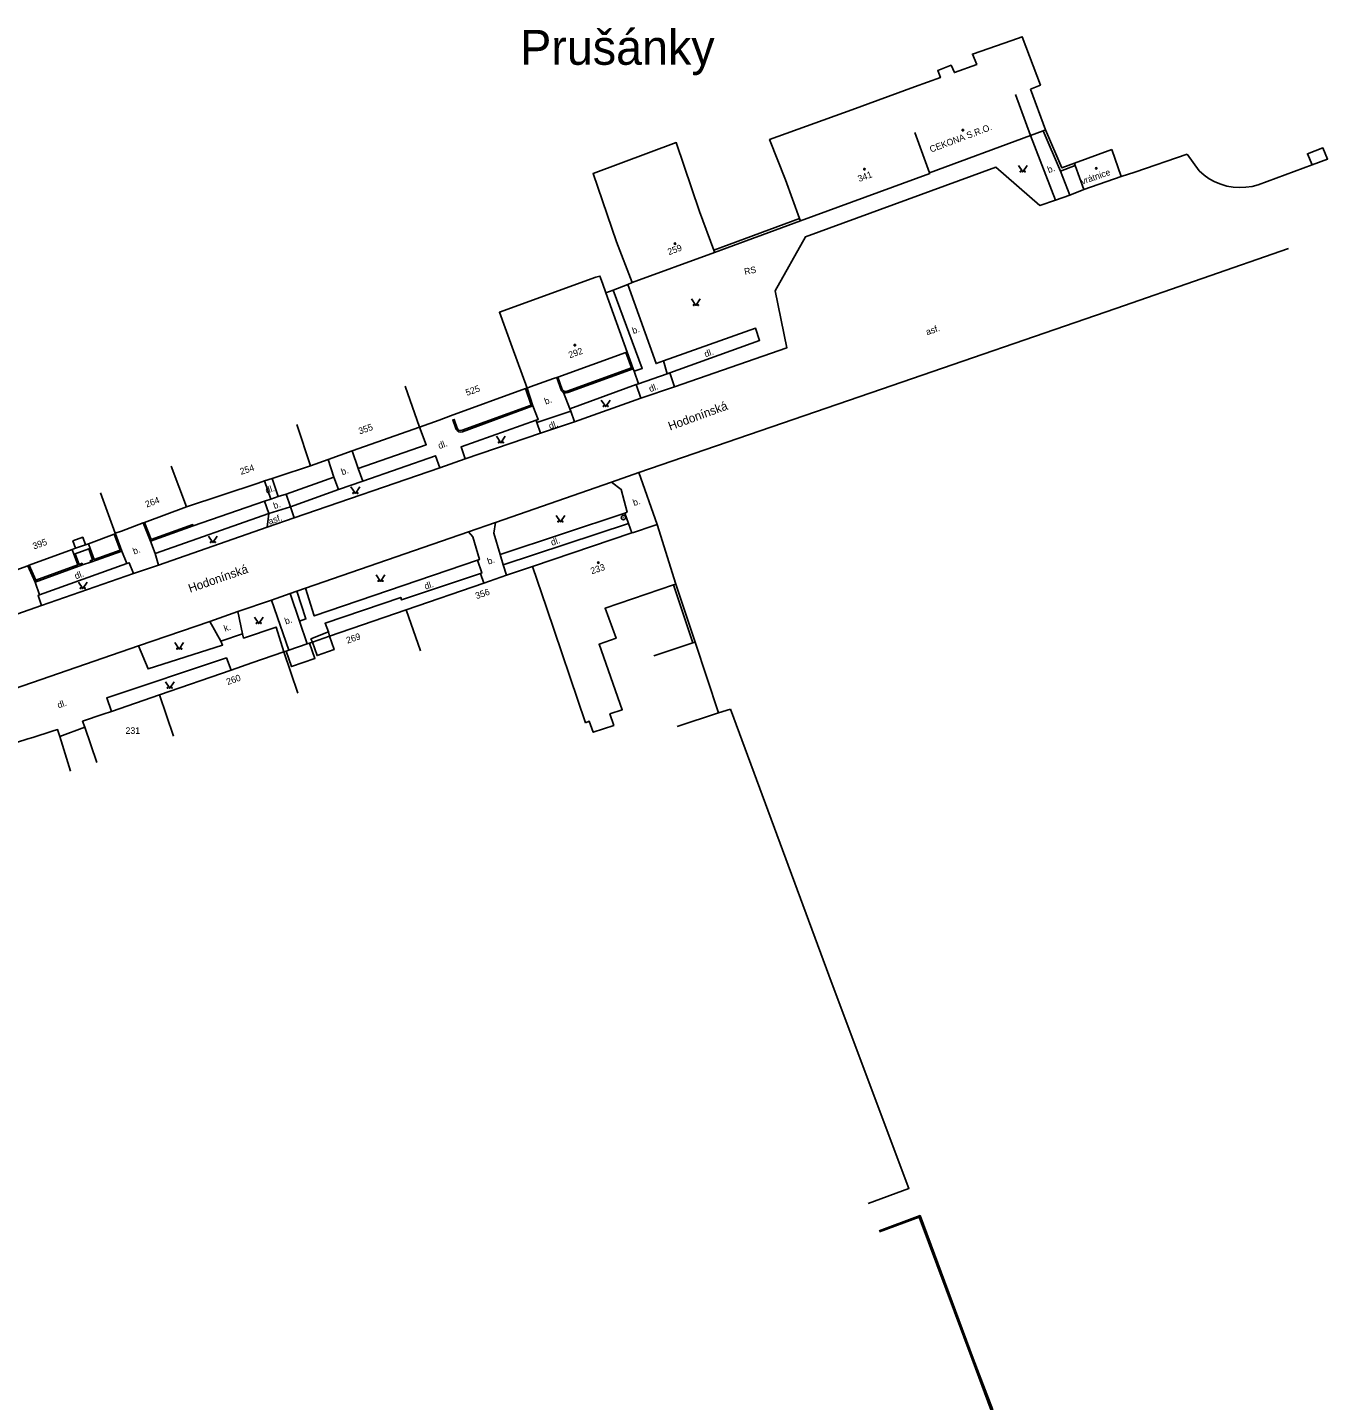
# Model space of a CAD drawing. Extents: x -577457 to -568404, y -1208466 to -1201387.
# Drawn here: x -574721.6 to -574572.5, y -1204035.2 to -1203877.7 of the extents above; entities that cross this region are included whole.
import ezdxf

# ---------------------------------------------------------------- set-up
doc = ezdxf.new("R2010")
doc.units = 0
for name, color, linetype in [('BUDOVY_MĚŘ', 7, 'Continuous'), ('BUDOVY_NEMĚŘ', 7, 'Continuous'), ('NÁZVY_SÍDEL_JEDNOTKY', 7, 'Continuous'), ('NÁZVY_ULIC_TOK_SMĚR', 7, 'Continuous'), ('POMOC_POPIS', 7, 'Continuous'), ('ROZHRANÍ_PLOCH', 7, 'Continuous'), ('ZN_BUDOV', 7, 'Continuous'), ('ZN_DOPLŇKOVÉ', 7, 'Continuous'), ('ZN_KULTUR', 7, 'Continuous'), ('Č_POPIS_ORIENT', 7, 'Continuous')]:
    doc.layers.add(name, color=color, linetype=linetype)

msp = doc.modelspace()

# ---------------------------------------------------------------- linework, layer by layer
at = {"layer": 'BUDOVY_MĚŘ'}
for points in [[(-574604.82, -1203889.42), (-574606.55, -1203884.73)], [(-574618.13, -1203894.32), (-574619.82, -1203889.71)], [(-574618.13, -1203894.32), (-574606.52, -1203890.04)], [(-574606.52, -1203890.04), (-574605.1, -1203889.52)], [(-574605.1, -1203889.52), (-574604.82, -1203889.42)], [(-574597.2, -1203891.68), (-574601.5, -1203893.22)], [(-574596.12, -1203894.76), (-574597.2, -1203891.68)], [(-574601.5, -1203893.22), (-574601.4, -1203893.5)], [(-574601.4, -1203893.5), (-574600.41, -1203896.25)], [(-574632.93, -1203899.84), (-574618.1, -1203894.4), (-574618.13, -1203894.32)], [(-574600.41, -1203896.25), (-574596.12, -1203894.76)], [(-574634.65, -1203895.14), (-574633.03, -1203899.56)], [(-574642.87, -1203903.2), (-574644.5, -1203898.78)], [(-574633.03, -1203899.56), (-574632.93, -1203899.84)], [(-574654, -1203902.27), (-574652.21, -1203906.94)], [(-574652.21, -1203906.94), (-574642.77, -1203903.48)], [(-574642.77, -1203903.48), (-574642.87, -1203903.2)], [(-574655.24, -1203908.1), (-574655.64, -1203906.99)], [(-574652.79, -1203914.91), (-574655.24, -1203908.1)], [(-574665.99, -1203914.34), (-574664.28, -1203919.04)], [(-574660.73, -1203917.77), (-574652.94, -1203914.96)], [(-574652.94, -1203914.96), (-574652.79, -1203914.91)], [(-574661.25, -1203917.95), (-574660.88, -1203917.82)], [(-574660.88, -1203917.82), (-574660.73, -1203917.77)], [(-574678.26, -1203918.81), (-574676.6, -1203923.52)], [(-574673.04, -1203922.23), (-574664.44, -1203919.1)], [(-574664.44, -1203919.1), (-574664.28, -1203919.04)], [(-574664.28, -1203919.04), (-574663.93, -1203918.91)], [(-574690.68, -1203923.2), (-574689.11, -1203927.94)], [(-574676.6, -1203923.52), (-574674.36, -1203922.71)], [(-574684.33, -1203926.25), (-574676.6, -1203923.52)], [(-574705.08, -1203927.98), (-574703.34, -1203932.66)], [(-574692.83, -1203929.18), (-574689.11, -1203927.94)], [(-574689.11, -1203927.94), (-574687.09, -1203927.23)], [(-574711.5, -1203935.69), (-574713.19, -1203931.05)], [(-574703.34, -1203932.66), (-574695.13, -1203929.94)], [(-574708.17, -1203934.45), (-574703.34, -1203932.66)], [(-574708.32, -1203934.51), (-574708.17, -1203934.45)], [(-574714.59, -1203936.89), (-574711.64, -1203935.81)], [(-574711.64, -1203935.81), (-574711.48, -1203935.75)], [(-574711.5, -1203935.69), (-574710.81, -1203935.44)], [(-574711.48, -1203935.75), (-574711.5, -1203935.69)], [(-574663.67, -1203939.5), (-574652.27, -1203935.66)], [(-574652.27, -1203935.66), (-574652.08, -1203935.6)], [(-574649.82, -1203934.84), (-574649.34, -1203934.68)], [(-574649.34, -1203934.68), (-574647.21, -1203941.52)], [(-574721.37, -1203939.36), (-574716.46, -1203937.57)], [(-574716.46, -1203937.57), (-574716.06, -1203937.42)], [(-574716.06, -1203937.42), (-574714.93, -1203937.01)], [(-574714.93, -1203937.01), (-574714.59, -1203936.89)], [(-574721.53, -1203939.42), (-574721.37, -1203939.36)], [(-574666.63, -1203940.52), (-574663.67, -1203939.5)], [(-574662.05, -1203944.23), (-574663.67, -1203939.5)], [(-574678.13, -1203944.47), (-574669.23, -1203941.41)], [(-574647.21, -1203941.52), (-574647.5, -1203941.61)], [(-574686.94, -1203947.5), (-574678.13, -1203944.47)], [(-574676.5, -1203949.19), (-574678.13, -1203944.47)], [(-574691.61, -1203949.11), (-574689.5, -1203948.39)], [(-574689.5, -1203948.39), (-574689.22, -1203948.29)], [(-574689.22, -1203948.29), (-574688.9, -1203948.18)], [(-574688.9, -1203948.18), (-574686.94, -1203947.5)], [(-574649.74, -1203949.74), (-574645.28, -1203948.27)], [(-574645.28, -1203948.27), (-574644.99, -1203948.18)], [(-574644.99, -1203948.18), (-574642.32, -1203956.31)], [(-574695.83, -1203950.57), (-574692.18, -1203949.31)], [(-574692.18, -1203949.31), (-574691.9, -1203949.21)], [(-574690.55, -1203954.03), (-574692.18, -1203949.31)], [(-574691.9, -1203949.21), (-574691.61, -1203949.11)], [(-574706.45, -1203954.24), (-574698.23, -1203951.4)], [(-574711.95, -1203956.13), (-574706.45, -1203954.24)], [(-574704.82, -1203958.97), (-574706.45, -1203954.24)], [(-574715.01, -1203957.96), (-574715.25, -1203957.27), (-574712.89, -1203956.46)], [(-574642.32, -1203956.31), (-574647.07, -1203957.87)], [(-574713.62, -1203962), (-574715.01, -1203957.96)], [(-574721.54, -1203959.29), (-574720.97, -1203959.11)], [(-574718.76, -1203958.42), (-574718.13, -1203958.22), (-574717.88, -1203959)], [(-574717.88, -1203959), (-574716.63, -1203962.99)]]:
    msp.add_lwpolyline(points, dxfattribs=at)
at = {"layer": 'BUDOVY_NEMĚŘ'}
for points in [[(-574634.65, -1203895.14), (-574636.47, -1203890.53), (-574627.02, -1203887.1), (-574619.85, -1203884.49), (-574616.87, -1203883.41), (-574617.17, -1203882.61), (-574615.65, -1203881.99), (-574615.27, -1203882.83), (-574612.71, -1203881.9), (-574613.19, -1203880.71), (-574608.69, -1203879.17), (-574607.48, -1203878.73), (-574605.4, -1203884.27), (-574606.55, -1203884.73)], [(-574654, -1203902.27), (-574656.7, -1203894.42), (-574647.17, -1203890.87), (-574644.5, -1203898.78)], [(-574665.99, -1203914.34), (-574667.44, -1203910.34), (-574656.4, -1203906.32), (-574655.92, -1203906.18), (-574655.64, -1203906.99)], [(-574657.56, -1203957.43), (-574657.14, -1203957.27), (-574656.68, -1203958.52), (-574654.33, -1203957.75), (-574654.77, -1203956.42), (-574653.36, -1203955.95), (-574656.01, -1203948.43), (-574654.07, -1203947.74), (-574655.32, -1203944.29), (-574647.5, -1203941.61)], [(-574662.05, -1203944.23), (-574657.56, -1203957.43)]]:
    msp.add_lwpolyline(points, dxfattribs=at)
at = {"layer": 'ROZHRANÍ_PLOCH'}
for points in [[(-574606.52, -1203890.04), (-574603.66, -1203897.47)], [(-574574.22, -1203893.42), (-574572.47, -1203892.77), (-574572.99, -1203891.48), (-574574.78, -1203892.15), (-574574.22, -1203893.42)], [(-574574.22, -1203893.42), (-574580.41, -1203895.7), (-574581.12, -1203895.89), (-574581.84, -1203896), (-574582.57, -1203896.03), (-574583.3, -1203895.98), (-574584.02, -1203895.86), (-574584.72, -1203895.65), (-574585.39, -1203895.37), (-574586.03, -1203895.02), (-574586.63, -1203894.6), (-574587.18, -1203894.11), (-574588.55, -1203892.19)], [(-574647.38, -1203918.9), (-574634.48, -1203914.4), (-574635.81, -1203907.89), (-574632.36, -1203901.68), (-574610.51, -1203893.68), (-574605.47, -1203898.08), (-574603.66, -1203897.47)], [(-574603.11, -1203894.13), (-574602.04, -1203896.92)], [(-574602.04, -1203896.92), (-574600.41, -1203896.25)], [(-574603.66, -1203897.47), (-574602.04, -1203896.92)], [(-574596.74, -1203909.89), (-574576.96, -1203903.01)], [(-574648.63, -1203915.92), (-574649.47, -1203916.22), (-574652.72, -1203907.14)], [(-574654.42, -1203907.79), (-574651.06, -1203916.78), (-574652, -1203917.11)], [(-574651.45, -1203928.74), (-574623.61, -1203919.17), (-574596.74, -1203909.89)], [(-574648.63, -1203915.92), (-574638.06, -1203912.17), (-574637.6, -1203913.57), (-574647.91, -1203917.29)], [(-574652, -1203917.11), (-574652.1, -1203916.82)], [(-574651.49, -1203918.54), (-574652, -1203917.11)], [(-574648.19, -1203917.39), (-574648.63, -1203915.92)], [(-574659.36, -1203921.43), (-574651.77, -1203918.64)], [(-574651.77, -1203918.64), (-574651.49, -1203918.54)], [(-574651.77, -1203918.64), (-574651.22, -1203920.19)], [(-574651.49, -1203918.54), (-574648.19, -1203917.39)], [(-574648.19, -1203917.39), (-574647.91, -1203917.29)], [(-574647.91, -1203917.29), (-574647.38, -1203918.9)], [(-574659.36, -1203921.43), (-574660.11, -1203919.53)], [(-574658.85, -1203922.91), (-574651.22, -1203920.19)], [(-574651.22, -1203920.19), (-574647.38, -1203918.9)], [(-574663.24, -1203922.72), (-574663, -1203922.65), (-574663.6, -1203921.08)], [(-574659.27, -1203921.69), (-574663.15, -1203922.98)], [(-574659.27, -1203921.69), (-574659.36, -1203921.43)], [(-574658.85, -1203922.91), (-574659.27, -1203921.69)], [(-574671.37, -1203927.17), (-574671.85, -1203925.79), (-574663.24, -1203922.72)], [(-574663.24, -1203922.72), (-574663.15, -1203922.98)], [(-574663.15, -1203922.98), (-574662.73, -1203924.22)], [(-574662.73, -1203924.22), (-574658.85, -1203922.91)], [(-574676.6, -1203923.52), (-574675.83, -1203925.54), (-574683.64, -1203928.27)], [(-574671.37, -1203927.17), (-574662.73, -1203924.22)], [(-574683.64, -1203928.27), (-574684.33, -1203926.25)], [(-574687.09, -1203927.23), (-574686.42, -1203929.24)], [(-574683.1, -1203929.7), (-574674.78, -1203926.8), (-574674.27, -1203928.17)], [(-574674.27, -1203928.17), (-574671.37, -1203927.17)], [(-574694.39, -1203929.69), (-574693.66, -1203931.78)], [(-574692.82, -1203931.47), (-574693.5, -1203929.4)], [(-574691.9, -1203931.2), (-574686.42, -1203929.24)], [(-574691, -1203933.94), (-574674.27, -1203928.17)], [(-574686.42, -1203929.24), (-574685.89, -1203930.69)], [(-574683.1, -1203929.7), (-574685.89, -1203930.69)], [(-574683.64, -1203928.27), (-574683.1, -1203929.7)], [(-574654.6, -1203929.83), (-574651.45, -1203928.74)], [(-574651.45, -1203928.74), (-574649.34, -1203934.68)], [(-574692.82, -1203931.47), (-574691.9, -1203931.2)], [(-574691.9, -1203931.2), (-574691.42, -1203932.65)], [(-574685.89, -1203930.69), (-574691.42, -1203932.65)], [(-574667.89, -1203934.46), (-574654.6, -1203929.83)], [(-574653.06, -1203933.37), (-574652.8, -1203933.28), (-574653.47, -1203930.66), (-574654.6, -1203929.83)], [(-574702.57, -1203934.86), (-574694.39, -1203932.03)], [(-574694.39, -1203932.03), (-574693.66, -1203931.78)], [(-574694.39, -1203932.03), (-574693.9, -1203933.41)], [(-574693.9, -1203933.41), (-574691.42, -1203932.65)], [(-574693.66, -1203931.78), (-574692.82, -1203931.47)], [(-574691.42, -1203932.65), (-574691, -1203933.94)], [(-574706.92, -1203938.01), (-574693.9, -1203933.41)], [(-574693.9, -1203933.41), (-574694.1, -1203934.99)], [(-574694.1, -1203934.99), (-574691, -1203933.94)], [(-574670.98, -1203935.52), (-574667.89, -1203934.46)], [(-574667.89, -1203934.46), (-574668.1, -1203935.68), (-574667.36, -1203938.15)], [(-574667.36, -1203938.15), (-574653.06, -1203933.37)], [(-574653.06, -1203933.37), (-574652.65, -1203934.57)], [(-574706.56, -1203939.35), (-574694.1, -1203934.99)], [(-574689.7, -1203942.01), (-574670.98, -1203935.52)], [(-574669.97, -1203938.8), (-574669.74, -1203938.72), (-574670.49, -1203936.12), (-574670.98, -1203935.52)], [(-574667.02, -1203939.32), (-574652.65, -1203934.57)], [(-574652.65, -1203934.57), (-574652.27, -1203935.66)], [(-574716.46, -1203937.57), (-574716.26, -1203938.11)], [(-574716.1, -1203938.05), (-574714.55, -1203937.49)], [(-574714.39, -1203937.43), (-574714.59, -1203936.89)], [(-574714.55, -1203937.49), (-574714.39, -1203937.43)], [(-574707.48, -1203936.62), (-574706.92, -1203938.01)], [(-574720.18, -1203942.75), (-574710.18, -1203939.18)], [(-574716.26, -1203938.11), (-574716.1, -1203938.05)], [(-574710.18, -1203939.18), (-574710.74, -1203937.73)], [(-574710.18, -1203939.18), (-574709.9, -1203939.08), (-574709.43, -1203940.33)], [(-574706.92, -1203938.01), (-574706.56, -1203939.35)], [(-574689.7, -1203942.01), (-574688.69, -1203945.18), (-574669.97, -1203938.8)], [(-574669.61, -1203940.3), (-574669.45, -1203940.25), (-574669.97, -1203938.8)], [(-574667.36, -1203938.15), (-574667.02, -1203939.32)], [(-574719.98, -1203943.97), (-574709.43, -1203940.33)], [(-574709.43, -1203940.33), (-574706.56, -1203939.35)], [(-574687.06, -1203947.02), (-574687.44, -1203946.01), (-574678.77, -1203943.05), (-574678.68, -1203943.34), (-574669.61, -1203940.3)], [(-574669.61, -1203940.3), (-574669.23, -1203941.41)], [(-574667.02, -1203939.32), (-574666.63, -1203940.52)], [(-574720.7, -1203941.3), (-574720.18, -1203942.75)], [(-574690.69, -1203942.35), (-574689.7, -1203942.01)], [(-574719.98, -1203943.97), (-574720.36, -1203942.82), (-574720.18, -1203942.75)], [(-574697.43, -1203944.69), (-574693.6, -1203943.36)], [(-574693.6, -1203943.36), (-574691.46, -1203942.62)], [(-574693.6, -1203943.36), (-574691.61, -1203949.11)], [(-574691.46, -1203942.62), (-574690.69, -1203942.35)], [(-574691.46, -1203942.62), (-574690.39, -1203945.77)], [(-574690.69, -1203942.35), (-574689.64, -1203945.52), (-574690.39, -1203945.77)], [(-574722.8, -1203944.99), (-574719.98, -1203943.97)], [(-574700.67, -1203945.8), (-574697.43, -1203944.69)], [(-574697.43, -1203944.69), (-574696.93, -1203947.23)], [(-574708.83, -1203948.62), (-574700.67, -1203945.8)], [(-574699.41, -1203948.08), (-574700.67, -1203945.8)], [(-574696.93, -1203947.23), (-574696.78, -1203947.73), (-574693.06, -1203946.46), (-574692.18, -1203949.31)], [(-574690.39, -1203945.77), (-574689.5, -1203948.39)], [(-574688.9, -1203948.18), (-574689.06, -1203947.82), (-574687.06, -1203947.02)], [(-574686.94, -1203947.5), (-574687.06, -1203947.02)], [(-574723.11, -1203953.54), (-574708.83, -1203948.62)], [(-574708.83, -1203948.62), (-574707.75, -1203951.26), (-574699.19, -1203948.53), (-574699.41, -1203948.08)], [(-574699.41, -1203948.08), (-574696.93, -1203947.23)], [(-574711.95, -1203956.13), (-574712.49, -1203954.56), (-574698.75, -1203949.99), (-574698.23, -1203951.4)]]:
    msp.add_lwpolyline(points, dxfattribs=at)
at = {"layer": 'ZN_BUDOV'}
for centre in [(-574614.3, -1203889.44), (-574625.58, -1203893.92), (-574599, -1203893.82), (-574647.31, -1203902.46), (-574658.8, -1203914.11), (-574656.11, -1203939.06)]:
    msp.add_circle(centre, 0.0875, dxfattribs=at)
at = {"layer": 'ZN_DOPLŇKOVÉ'}
for points in [[(-574608.25, -1203885.35), (-574606.52, -1203890.04)], [(-574605.1, -1203889.52), (-574603.11, -1203894.13)], [(-574604.82, -1203889.42), (-574602.95, -1203893.75), (-574601.5, -1203893.22)], [(-574603.11, -1203894.13), (-574601.4, -1203893.5)], [(-574596.12, -1203894.76), (-574594.58, -1203894.27), (-574588.55, -1203892.19)], [(-574633.03, -1203899.56), (-574642.87, -1203903.2)], [(-574632.93, -1203899.84), (-574642.77, -1203903.48)], [(-574654.42, -1203907.79), (-574652.72, -1203907.14)], [(-574652.72, -1203907.14), (-574652.21, -1203906.94)], [(-574655.24, -1203908.1), (-574654.42, -1203907.79)], [(-574652.94, -1203914.96), (-574652.3, -1203916.73), (-574659.68, -1203919.39), (-574659.86, -1203919.44), (-574660.03, -1203919.4), (-574660.18, -1203919.3), (-574660.24, -1203919.2), (-574660.73, -1203917.77)], [(-574652.79, -1203914.91), (-574652.1, -1203916.82)], [(-574652.1, -1203916.82), (-574659.61, -1203919.54), (-574659.82, -1203919.6), (-574660.03, -1203919.57), (-574660.11, -1203919.53)], [(-574663.93, -1203918.91), (-574661.25, -1203917.95)], [(-574660.11, -1203919.53), (-574660.22, -1203919.48), (-574660.36, -1203919.31), (-574660.42, -1203919.15), (-574660.88, -1203917.82)], [(-574663.6, -1203921.08), (-574671.69, -1203924.05), (-574671.91, -1203924.09), (-574672.12, -1203924.04), (-574672.31, -1203923.92), (-574672.44, -1203923.75), (-574672.46, -1203923.69), (-574672.79, -1203922.69), (-574672.63, -1203922.64), (-574672.3, -1203923.62), (-574672.23, -1203923.75), (-574672.09, -1203923.87), (-574671.91, -1203923.91), (-574671.73, -1203923.88), (-574663.81, -1203920.98), (-574664.44, -1203919.1)], [(-574664.28, -1203919.04), (-574663.6, -1203921.08)], [(-574674.36, -1203922.71), (-574673.04, -1203922.23)], [(-574687.09, -1203927.23), (-574684.33, -1203926.25)], [(-574695.13, -1203929.94), (-574694.39, -1203929.69)], [(-574694.39, -1203929.69), (-574693.5, -1203929.4)], [(-574693.5, -1203929.4), (-574692.83, -1203929.18)], [(-574708.17, -1203934.45), (-574707.39, -1203936.41), (-574702.62, -1203934.7), (-574702.57, -1203934.86)], [(-574711.64, -1203935.81), (-574710.96, -1203937.62), (-574713.94, -1203938.69), (-574714.39, -1203937.43)], [(-574711.48, -1203935.75), (-574710.74, -1203937.73)], [(-574710.81, -1203935.44), (-574708.32, -1203934.51)], [(-574707.48, -1203936.62), (-574708.32, -1203934.51)], [(-574702.57, -1203934.86), (-574707.48, -1203936.62)], [(-574652.08, -1203935.6), (-574649.82, -1203934.84)], [(-574714.93, -1203937.01), (-574715.24, -1203936.16), (-574716.37, -1203936.57), (-574716.06, -1203937.42)], [(-574714.32, -1203939), (-574714.38, -1203938.84), (-574714.1, -1203938.74), (-574714.55, -1203937.49)], [(-574721.37, -1203939.36), (-574720.61, -1203941.09), (-574715.81, -1203939.32), (-574716.26, -1203938.11)], [(-574715.27, -1203939.3), (-574715.32, -1203939.14), (-574715.65, -1203939.26), (-574716.1, -1203938.05)], [(-574715.27, -1203939.3), (-574714.32, -1203939)], [(-574710.74, -1203937.73), (-574714.32, -1203939)], [(-574724.17, -1203940.38), (-574721.53, -1203939.42)], [(-574720.7, -1203941.3), (-574721.53, -1203939.42)], [(-574715.27, -1203939.3), (-574720.7, -1203941.3)], [(-574669.23, -1203941.41), (-574666.63, -1203940.52)], [(-574647.5, -1203941.61), (-574645.28, -1203948.27)], [(-574647.21, -1203941.52), (-574644.99, -1203948.18)], [(-574691.9, -1203949.21), (-574691.28, -1203951), (-574688.6, -1203950.08), (-574689.22, -1203948.29)], [(-574688.9, -1203948.18), (-574688.36, -1203949.73), (-574686.41, -1203949.05), (-574686.94, -1203947.5)], [(-574698.23, -1203951.4), (-574695.83, -1203950.57)], [(-574712.89, -1203956.46), (-574711.95, -1203956.13)], [(-574642.32, -1203956.31), (-574640.94, -1203955.88)], [(-574640.94, -1203955.88), (-574629.27, -1203987.44), (-574620.49, -1204010.86), (-574625.17, -1204012.61)], [(-574715.01, -1203957.96), (-574717.88, -1203959)], [(-574725.48, -1203960.53), (-574721.54, -1203959.29)], [(-574720.97, -1203959.11), (-574718.76, -1203958.42)], [(-574623.89, -1204015.72), (-574619.2, -1204013.98), (-574613.1, -1204030.4)], [(-574623.84, -1204015.86), (-574619.29, -1204014.17), (-574613.24, -1204030.45)], [(-574613.24, -1204030.45), (-574613.1, -1204030.4)], [(-574613.24, -1204030.45), (-574611.03, -1204036.35)], [(-574613.1, -1204030.4), (-574610.85, -1204036.28)]]:
    msp.add_lwpolyline(points, dxfattribs=at)
for radius in [0.25, 0.0005]:
    msp.add_circle((-574653.23, -1203933.9), radius, dxfattribs=at)
at = {"layer": 'ZN_KULTUR'}
for points in [[(-574607.92, -1203893.49), (-574607.42, -1203894.24), (-574606.92, -1203893.49)], [(-574645.41, -1203908.81), (-574644.91, -1203909.56), (-574644.41, -1203908.81)], [(-574655.76, -1203920.41), (-574655.26, -1203921.16), (-574654.76, -1203920.41)], [(-574667.77, -1203924.57), (-574667.27, -1203925.32), (-574666.77, -1203924.57)], [(-574684.47, -1203930.38), (-574683.97, -1203931.13), (-574683.47, -1203930.38)], [(-574660.95, -1203933.65), (-574660.45, -1203934.4), (-574659.95, -1203933.65)], [(-574700.8, -1203936.02), (-574700.3, -1203936.77), (-574699.8, -1203936.02)], [(-574681.58, -1203940.47), (-574681.08, -1203941.22), (-574680.58, -1203940.47)], [(-574715.74, -1203941.3), (-574715.24, -1203942.05), (-574714.74, -1203941.3)], [(-574695.55, -1203945.31), (-574695.05, -1203946.06), (-574694.55, -1203945.31)], [(-574704.67, -1203948.24), (-574704.17, -1203948.99), (-574703.67, -1203948.24)], [(-574705.75, -1203952.73), (-574705.25, -1203953.48), (-574704.75, -1203952.73)]]:
    msp.add_lwpolyline(points, dxfattribs=at)
for centre in [(-574607.67, -1203894.19), (-574607.17, -1203894.19), (-574645.16, -1203909.51), (-574644.66, -1203909.51), (-574655.51, -1203921.11), (-574655.01, -1203921.11), (-574667.52, -1203925.27), (-574667.02, -1203925.27), (-574684.22, -1203931.08), (-574683.72, -1203931.08), (-574660.7, -1203934.35), (-574660.2, -1203934.35), (-574700.55, -1203936.72), (-574700.05, -1203936.72), (-574715.49, -1203942), (-574714.99, -1203942), (-574681.33, -1203941.17), (-574680.83, -1203941.17), (-574695.3, -1203946.01), (-574694.8, -1203946.01), (-574704.42, -1203948.94), (-574703.92, -1203948.94), (-574705.5, -1203953.43), (-574705, -1203953.43)]:
    msp.add_circle(centre, 0.05, dxfattribs=at)

# ---------------------------------------------------------------- texts
at = {"layer": 'NÁZVY_SÍDEL_JEDNOTKY'}
msp.add_text('Prušánky', height=4, dxfattribs=at).set_placement((-574665.06, -1203881.94))
at = {"layer": 'NÁZVY_ULIC_TOK_SMĚR'}
for rotation, p in [(20.14, (-574647.87, -1203923.92)), (19.13, (-574702.92, -1203942.53))]:
    msp.add_text('Hodonínská', height=1, rotation=rotation, dxfattribs=at).set_placement(p)
at = {"layer": 'POMOC_POPIS'}
for s, rotation, p in [('CEKONA S.R.O.', 20.5, (-574617.94, -1203892.02)), ('b.', 20.21, (-574604.44, -1203894.38)), ('vrátnice', 19.15, (-574600.61, -1203895.71)), ('RS', 11.86, (-574639.29, -1203906.06)), ('b.', 18.96, (-574652.08, -1203912.84)), ('asf.', 18.96, (-574618.39, -1203912.99)), ('dl.', 19.84, (-574643.8, -1203915.52)), ('dl.', 19.79, (-574650.15, -1203919.51)), ('b.', 19.79, (-574662.14, -1203920.94)), ('dl.', 19.79, (-574661.64, -1203923.78)), ('dl.', 20, (-574674.33, -1203926.04)), ('b.', 19.46, (-574685.46, -1203929.04)), ('dl.', 18.35, (-574694.16, -1203931.16)), ('b.', 18.35, (-574693.25, -1203932.93)), ('b.', 18.98, (-574652, -1203932.58)), ('asf.', 18.35, (-574693.82, -1203934.71)), ('b.', 20.37, (-574709.34, -1203938.14)), ('dl.', 18.46, (-574661.41, -1203937.14)), ('b.', 18.5, (-574668.7, -1203939.3)), ('dl.', 20.03, (-574716.02, -1203940.99)), ('dl.', 18.46, (-574675.92, -1203942.17)), ('b.', 18.46, (-574691.94, -1203946.17)), ('k.', 18.85, (-574698.92, -1203946.99)), ('dl.', 18.99, (-574718.01, -1203955.8))]:
    msp.add_text(s, height=0.75, rotation=rotation, dxfattribs=at).set_placement(p)
at = {"layer": 'Č_POPIS_ORIENT'}
for s, rotation, p in [('341', 20.14, (-574626.19, -1203895.4)), ('259', 20.16, (-574648, -1203903.8)), ('292', 19.84, (-574659.37, -1203915.63)), ('525', 20, (-574671.17, -1203919.95)), ('355', 19.46, (-574683.46, -1203924.36)), ('254', 18.35, (-574697.07, -1203929)), ('264', 20.37, (-574707.91, -1203932.76)), ('395', 20.03, (-574720.82, -1203937.56)), ('233', 18.62, (-574656.85, -1203940.41)), ('356', 19.15, (-574670.06, -1203943.26)), ('269', 19.02, (-574684.87, -1203948.37)), ('260', 19.09, (-574698.62, -1203953.12))]:
    msp.add_text(s, height=0.75, rotation=rotation, dxfattribs=at).set_placement(p)
msp.add_text('231', height=0.75, dxfattribs=at).set_placement((-574710.33, -1203958.71))

doc.saveas('drawing.dxf')
